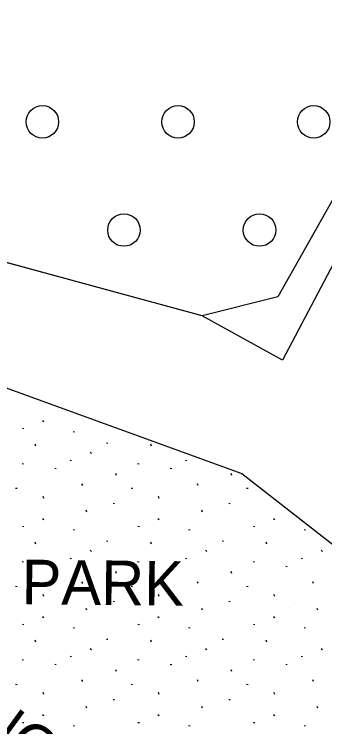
# Model space of a CAD drawing. Extents: x 413946 to 415528, y 4453939 to 4454944.
# Drawn here: x 414065.2 to 414093.1, y 4454364.2 to 4454428.2 of the extents above; entities that cross this region are included whole.
import ezdxf

# ---------------------------------------------------------------- set-up
doc = ezdxf.new("R2010")
doc.units = 0
for name, color, linetype in [('0_KADASTRO', 7, 'Continuous'), ('Level 27', 7, 'Continuous'), ('Level 28', 7, 'Continuous'), ('Level 33', 7, 'Continuous'), ('Level 41', 7, 'Continuous'), ('Level 42', 7, 'Continuous')]:
    doc.layers.add(name, color=color, linetype=linetype)

msp = doc.modelspace()

# ---------------------------------------------------------------- linework, layer by layer
at = {"layer": '0_KADASTRO'}
msp.add_lwpolyline([(414107.963, 4454432.627), (414089.276, 4454397.161), (414082.06, 4454401.15), (414059.63, 4454407.26), (414049.35, 4454408.22), (414042.038, 4454402.592), (414016.87, 4454383.22), (414005.15, 4454381.09), (413984.23, 4454405.06), (413963.56, 4454430.73)], dxfattribs=at)
at = {"layer": 'Level 27'}
for p, q in [((414101.72, 4454425.63), (414088.85, 4454402.87)), ((414088.85, 4454402.87), (414082.06, 4454401.15))]:
    msp.add_line(p, q, dxfattribs=at)
at = {"layer": 'Level 28'}
for p, q in [((414082.06, 4454401.15), (414059.63, 4454407.26)), ((414056.09, 4454397.705), (414085.641, 4454386.982)), ((414085.641, 4454386.982), (414114.869, 4454364.161))]:
    msp.add_line(p, q, dxfattribs=at)
at = {"layer": 'Level 41'}
for p, q in [((414069.206, 4454392.594), (414069.214, 4454392.592)), ((414069.206, 4454392.594), (414069.214, 4454392.592)), ((414067.731, 4454391.755), (414067.858, 4454391.657)), ((414067.731, 4454391.755), (414067.858, 4454391.657)), ((414065.937, 4454391.051), (414066.064, 4454391.026)), ((414065.937, 4454391.051), (414066.064, 4454391.026)), ((414070.485, 4454390.757), (414070.612, 4454390.733)), ((414070.485, 4454390.757), (414070.612, 4454390.733)), ((414067.15, 4454389.453), (414067.086, 4454389.615)), ((414067.15, 4454389.453), (414067.086, 4454389.615)), ((414073.485, 4454389.732), (414073.61, 4454389.708)), ((414073.485, 4454389.732), (414073.61, 4454389.708)), ((414077.518, 4454389.453), (414077.454, 4454389.615)), ((414077.518, 4454389.453), (414077.454, 4454389.615)), ((414072.01, 4454388.894), (414072.137, 4454388.795)), ((414072.01, 4454388.894), (414072.137, 4454388.795)), ((414065.91, 4454387.885), (414066.037, 4454387.861)), ((414065.91, 4454387.885), (414066.037, 4454387.861)), ((414070.215, 4454388.189), (414070.341, 4454388.165)), ((414070.215, 4454388.189), (414070.341, 4454388.165)), ((414076.278, 4454387.885), (414076.405, 4454387.861)), ((414076.278, 4454387.885), (414076.405, 4454387.861)), ((414080.583, 4454388.189), (414080.709, 4454388.165)), ((414080.583, 4454388.189), (414080.709, 4454388.165)), ((414068.839, 4454387.475), (414068.966, 4454387.451)), ((414068.839, 4454387.475), (414068.966, 4454387.451)), ((414079.207, 4454387.475), (414079.334, 4454387.451)), ((414079.207, 4454387.475), (414079.334, 4454387.451)), ((414074.375, 4454386.816), (414074.309, 4454386.978)), ((414074.375, 4454386.816), (414074.309, 4454386.978)), ((414084.743, 4454386.816), (414084.677, 4454386.978)), ((414084.743, 4454386.816), (414084.677, 4454386.978)), ((414071.344, 4454385.901), (414071.279, 4454386.064)), ((414071.344, 4454385.901), (414071.279, 4454386.064)), ((414081.712, 4454385.901), (414081.647, 4454386.064)), ((414081.712, 4454385.901), (414081.647, 4454386.064)), ((414065.326, 4454385.681), (414065.452, 4454385.657)), ((414065.326, 4454385.681), (414065.452, 4454385.657)), ((414075.694, 4454385.681), (414075.82, 4454385.657)), ((414075.694, 4454385.681), (414075.82, 4454385.657)), ((414086.062, 4454385.681), (414086.188, 4454385.657)), ((414086.062, 4454385.681), (414086.188, 4454385.657)), ((414067.848, 4454384.752), (414067.784, 4454384.913)), ((414067.848, 4454384.752), (414067.784, 4454384.913)), ((414078.216, 4454384.752), (414078.152, 4454384.913)), ((414078.216, 4454384.752), (414078.152, 4454384.913)), ((414074.09, 4454384.313), (414074.216, 4454384.289)), ((414074.09, 4454384.313), (414074.216, 4454384.289)), ((414084.458, 4454384.313), (414084.584, 4454384.289)), ((414084.458, 4454384.313), (414084.584, 4454384.289)), ((414069.206, 4454383.788), (414069.214, 4454383.786)), ((414069.206, 4454383.788), (414069.214, 4454383.786)), ((414071.726, 4454383.519), (414071.661, 4454383.681)), ((414071.726, 4454383.519), (414071.661, 4454383.681)), ((414079.574, 4454383.788), (414079.582, 4454383.786)), ((414079.574, 4454383.788), (414079.582, 4454383.786)), ((414082.094, 4454383.519), (414082.029, 4454383.681)), ((414082.094, 4454383.519), (414082.029, 4454383.681)), ((414067.731, 4454382.949), (414067.858, 4454382.851)), ((414067.731, 4454382.949), (414067.858, 4454382.851)), ((414078.099, 4454382.949), (414078.226, 4454382.851)), ((414078.099, 4454382.949), (414078.226, 4454382.851)), ((414088.467, 4454382.949), (414088.594, 4454382.851)), ((414088.467, 4454382.949), (414088.594, 4454382.851)), ((414065.937, 4454382.245), (414066.064, 4454382.22)), ((414065.937, 4454382.245), (414066.064, 4454382.22)), ((414076.305, 4454382.245), (414076.432, 4454382.22)), ((414076.305, 4454382.245), (414076.432, 4454382.22)), ((414086.673, 4454382.245), (414086.8, 4454382.22)), ((414086.673, 4454382.245), (414086.8, 4454382.22)), ((414070.485, 4454381.951), (414070.612, 4454381.927)), ((414070.485, 4454381.951), (414070.612, 4454381.927)), ((414080.853, 4454381.951), (414080.98, 4454381.927)), ((414080.853, 4454381.951), (414080.98, 4454381.927)), ((414091.221, 4454381.951), (414091.348, 4454381.927)), ((414091.221, 4454381.951), (414091.348, 4454381.927)), ((414067.15, 4454380.647), (414067.086, 4454380.809)), ((414067.15, 4454380.647), (414067.086, 4454380.809)), ((414073.485, 4454380.926), (414073.61, 4454380.902)), ((414073.485, 4454380.926), (414073.61, 4454380.902)), ((414077.518, 4454380.647), (414077.454, 4454380.809)), ((414077.518, 4454380.647), (414077.454, 4454380.809)), ((414083.853, 4454380.926), (414083.978, 4454380.902)), ((414083.853, 4454380.926), (414083.978, 4454380.902)), ((414087.886, 4454380.647), (414087.822, 4454380.809)), ((414087.886, 4454380.647), (414087.822, 4454380.809)), ((414072.01, 4454380.088), (414072.137, 4454379.989)), ((414072.01, 4454380.088), (414072.137, 4454379.989)), ((414082.378, 4454380.088), (414082.505, 4454379.989)), ((414082.378, 4454380.088), (414082.505, 4454379.989)), ((414092.746, 4454380.088), (414092.873, 4454379.989)), ((414092.746, 4454380.088), (414092.873, 4454379.989)), ((414065.91, 4454379.079), (414066.037, 4454379.055)), ((414065.91, 4454379.079), (414066.037, 4454379.055)), ((414070.215, 4454379.383), (414070.341, 4454379.359)), ((414070.215, 4454379.383), (414070.341, 4454379.359)), ((414076.278, 4454379.079), (414076.405, 4454379.055)), ((414076.278, 4454379.079), (414076.405, 4454379.055)), ((414080.583, 4454379.383), (414080.709, 4454379.359)), ((414080.583, 4454379.383), (414080.709, 4454379.359)), ((414086.646, 4454379.079), (414086.773, 4454379.055)), ((414086.646, 4454379.079), (414086.773, 4454379.055)), ((414090.951, 4454379.383), (414091.077, 4454379.359)), ((414090.951, 4454379.383), (414091.077, 4454379.359)), ((414068.839, 4454378.669), (414068.966, 4454378.645)), ((414068.839, 4454378.669), (414068.966, 4454378.645)), ((414079.207, 4454378.669), (414079.334, 4454378.645)), ((414079.207, 4454378.669), (414079.334, 4454378.645)), ((414089.575, 4454378.669), (414089.702, 4454378.645)), ((414089.575, 4454378.669), (414089.702, 4454378.645)), ((414074.375, 4454378.01), (414074.309, 4454378.172)), ((414074.375, 4454378.01), (414074.309, 4454378.172)), ((414084.743, 4454378.01), (414084.677, 4454378.172)), ((414084.743, 4454378.01), (414084.677, 4454378.172)), ((414071.344, 4454377.095), (414071.279, 4454377.258)), ((414071.344, 4454377.095), (414071.279, 4454377.258)), ((414081.712, 4454377.095), (414081.647, 4454377.258)), ((414081.712, 4454377.095), (414081.647, 4454377.258)), ((414092.08, 4454377.095), (414092.015, 4454377.258)), ((414092.08, 4454377.095), (414092.015, 4454377.258)), ((414065.326, 4454376.875), (414065.452, 4454376.851)), ((414065.326, 4454376.875), (414065.452, 4454376.851)), ((414075.694, 4454376.875), (414075.82, 4454376.851)), ((414075.694, 4454376.875), (414075.82, 4454376.851)), ((414086.062, 4454376.875), (414086.188, 4454376.851)), ((414086.062, 4454376.875), (414086.188, 4454376.851)), ((414067.848, 4454375.946), (414067.784, 4454376.107)), ((414067.848, 4454375.946), (414067.784, 4454376.107)), ((414078.216, 4454375.946), (414078.152, 4454376.107)), ((414078.216, 4454375.946), (414078.152, 4454376.107)), ((414088.584, 4454375.946), (414088.52, 4454376.107)), ((414088.584, 4454375.946), (414088.52, 4454376.107)), ((414074.09, 4454375.507), (414074.216, 4454375.483)), ((414074.09, 4454375.507), (414074.216, 4454375.483)), ((414084.458, 4454375.507), (414084.584, 4454375.483)), ((414084.458, 4454375.507), (414084.584, 4454375.483)), ((414069.206, 4454374.982), (414069.214, 4454374.98)), ((414069.206, 4454374.982), (414069.214, 4454374.98)), ((414071.726, 4454374.713), (414071.661, 4454374.875)), ((414071.726, 4454374.713), (414071.661, 4454374.875)), ((414079.574, 4454374.982), (414079.582, 4454374.98)), ((414079.574, 4454374.982), (414079.582, 4454374.98)), ((414082.094, 4454374.713), (414082.029, 4454374.875)), ((414082.094, 4454374.713), (414082.029, 4454374.875)), ((414089.942, 4454374.982), (414089.95, 4454374.98)), ((414089.942, 4454374.982), (414089.95, 4454374.98)), ((414092.462, 4454374.713), (414092.397, 4454374.875)), ((414092.462, 4454374.713), (414092.397, 4454374.875)), ((414067.731, 4454374.143), (414067.858, 4454374.045)), ((414067.731, 4454374.143), (414067.858, 4454374.045)), ((414078.099, 4454374.143), (414078.226, 4454374.045)), ((414078.099, 4454374.143), (414078.226, 4454374.045)), ((414088.467, 4454374.143), (414088.594, 4454374.045)), ((414088.467, 4454374.143), (414088.594, 4454374.045)), ((414065.937, 4454373.439), (414066.064, 4454373.414)), ((414065.937, 4454373.439), (414066.064, 4454373.414)), ((414070.485, 4454373.145), (414070.612, 4454373.121)), ((414070.485, 4454373.145), (414070.612, 4454373.121)), ((414076.305, 4454373.439), (414076.432, 4454373.414)), ((414076.305, 4454373.439), (414076.432, 4454373.414)), ((414080.853, 4454373.145), (414080.98, 4454373.121)), ((414080.853, 4454373.145), (414080.98, 4454373.121)), ((414086.673, 4454373.439), (414086.8, 4454373.414)), ((414086.673, 4454373.439), (414086.8, 4454373.414)), ((414091.221, 4454373.145), (414091.348, 4454373.121)), ((414091.221, 4454373.145), (414091.348, 4454373.121)), ((414067.15, 4454371.841), (414067.086, 4454372.003)), ((414067.15, 4454371.841), (414067.086, 4454372.003)), ((414073.485, 4454372.12), (414073.61, 4454372.096)), ((414073.485, 4454372.12), (414073.61, 4454372.096)), ((414077.518, 4454371.841), (414077.454, 4454372.003)), ((414077.518, 4454371.841), (414077.454, 4454372.003)), ((414083.853, 4454372.12), (414083.978, 4454372.096)), ((414083.853, 4454372.12), (414083.978, 4454372.096)), ((414087.886, 4454371.841), (414087.822, 4454372.003)), ((414087.886, 4454371.841), (414087.822, 4454372.003)), ((414072.01, 4454371.282), (414072.137, 4454371.183)), ((414072.01, 4454371.282), (414072.137, 4454371.183)), ((414082.378, 4454371.282), (414082.505, 4454371.183)), ((414082.378, 4454371.282), (414082.505, 4454371.183)), ((414092.746, 4454371.282), (414092.873, 4454371.183)), ((414092.746, 4454371.282), (414092.873, 4454371.183)), ((414070.215, 4454370.577), (414070.341, 4454370.553)), ((414070.215, 4454370.577), (414070.341, 4454370.553)), ((414080.583, 4454370.577), (414080.709, 4454370.553)), ((414080.583, 4454370.577), (414080.709, 4454370.553)), ((414090.951, 4454370.577), (414091.077, 4454370.553)), ((414090.951, 4454370.577), (414091.077, 4454370.553)), ((414065.91, 4454370.273), (414066.037, 4454370.249)), ((414065.91, 4454370.273), (414066.037, 4454370.249)), ((414076.278, 4454370.273), (414076.405, 4454370.249)), ((414076.278, 4454370.273), (414076.405, 4454370.249)), ((414086.646, 4454370.273), (414086.773, 4454370.249)), ((414086.646, 4454370.273), (414086.773, 4454370.249)), ((414068.839, 4454369.863), (414068.966, 4454369.839)), ((414068.839, 4454369.863), (414068.966, 4454369.839)), ((414074.375, 4454369.204), (414074.309, 4454369.366)), ((414074.375, 4454369.204), (414074.309, 4454369.366)), ((414079.207, 4454369.863), (414079.334, 4454369.839)), ((414079.207, 4454369.863), (414079.334, 4454369.839)), ((414084.743, 4454369.204), (414084.677, 4454369.366)), ((414084.743, 4454369.204), (414084.677, 4454369.366)), ((414089.575, 4454369.863), (414089.702, 4454369.839)), ((414089.575, 4454369.863), (414089.702, 4454369.839)), ((414065.326, 4454368.069), (414065.452, 4454368.045)), ((414065.326, 4454368.069), (414065.452, 4454368.045)), ((414071.344, 4454368.289), (414071.279, 4454368.452)), ((414071.344, 4454368.289), (414071.279, 4454368.452)), ((414075.694, 4454368.069), (414075.82, 4454368.045)), ((414075.694, 4454368.069), (414075.82, 4454368.045)), ((414081.712, 4454368.289), (414081.647, 4454368.452)), ((414081.712, 4454368.289), (414081.647, 4454368.452)), ((414086.062, 4454368.069), (414086.188, 4454368.045)), ((414086.062, 4454368.069), (414086.188, 4454368.045)), ((414092.08, 4454368.289), (414092.015, 4454368.452)), ((414092.08, 4454368.289), (414092.015, 4454368.452)), ((414067.848, 4454367.14), (414067.784, 4454367.301)), ((414067.848, 4454367.14), (414067.784, 4454367.301)), ((414078.216, 4454367.14), (414078.152, 4454367.301)), ((414078.216, 4454367.14), (414078.152, 4454367.301)), ((414088.584, 4454367.14), (414088.52, 4454367.301)), ((414088.584, 4454367.14), (414088.52, 4454367.301)), ((414069.206, 4454366.176), (414069.214, 4454366.174)), ((414069.206, 4454366.176), (414069.214, 4454366.174)), ((414074.09, 4454366.701), (414074.216, 4454366.677)), ((414074.09, 4454366.701), (414074.216, 4454366.677)), ((414079.574, 4454366.176), (414079.582, 4454366.174)), ((414079.574, 4454366.176), (414079.582, 4454366.174)), ((414084.458, 4454366.701), (414084.584, 4454366.677)), ((414084.458, 4454366.701), (414084.584, 4454366.677)), ((414089.942, 4454366.176), (414089.95, 4454366.174)), ((414089.942, 4454366.176), (414089.95, 4454366.174)), ((414071.726, 4454365.907), (414071.661, 4454366.069)), ((414071.726, 4454365.907), (414071.661, 4454366.069)), ((414082.094, 4454365.907), (414082.029, 4454366.069)), ((414082.094, 4454365.907), (414082.029, 4454366.069)), ((414092.462, 4454365.907), (414092.397, 4454366.069)), ((414092.462, 4454365.907), (414092.397, 4454366.069)), ((414067.731, 4454365.337), (414067.858, 4454365.239)), ((414067.731, 4454365.337), (414067.858, 4454365.239)), ((414078.099, 4454365.337), (414078.226, 4454365.239)), ((414078.099, 4454365.337), (414078.226, 4454365.239)), ((414088.467, 4454365.337), (414088.594, 4454365.239)), ((414088.467, 4454365.337), (414088.594, 4454365.239)), ((414065.937, 4454364.633), (414066.064, 4454364.608)), ((414065.937, 4454364.633), (414066.064, 4454364.608)), ((414070.485, 4454364.339), (414070.612, 4454364.315)), ((414070.485, 4454364.339), (414070.612, 4454364.315)), ((414076.305, 4454364.633), (414076.432, 4454364.608)), ((414076.305, 4454364.633), (414076.432, 4454364.608)), ((414080.853, 4454364.339), (414080.98, 4454364.315)), ((414080.853, 4454364.339), (414080.98, 4454364.315)), ((414086.673, 4454364.633), (414086.8, 4454364.608)), ((414086.673, 4454364.633), (414086.8, 4454364.608)), ((414091.221, 4454364.339), (414091.348, 4454364.315)), ((414091.221, 4454364.339), (414091.348, 4454364.315))]:
    msp.add_line(p, q, dxfattribs=at)
at = {"layer": 'Level 42'}
for centre in [(414067.729, 4454418.578), (414079.907, 4454418.578), (414092.085, 4454418.578), (414075.047, 4454408.858), (414087.225, 4454408.858)]:
    msp.add_circle(centre, 1.458, dxfattribs=at)

# ---------------------------------------------------------------- texts
at = {"layer": 'Level 33'}
for s, rotation, p in [('PARK', 359.4136, (414065.849, 4454375.256)), ('III. NOLU OTOPARK', 324.03139, (414054.981, 4454368.671))]:
    msp.add_text(s, height=4, rotation=rotation, dxfattribs=at).set_placement(p)

doc.saveas('drawing.dxf')
